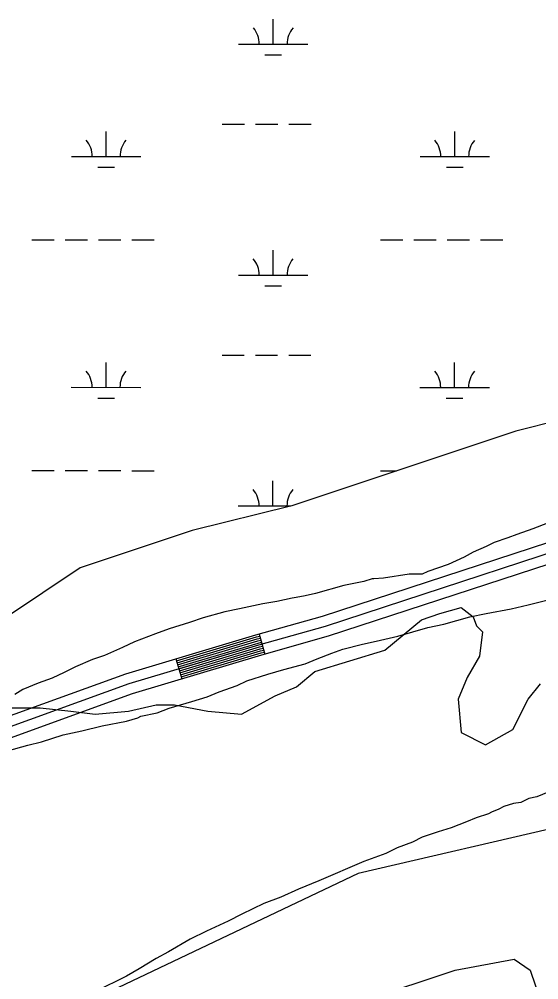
# Model space of a CAD drawing. Extents: x 3245246 to 3283090, y 806824 to 832173.
# Drawn here: x 3255309 to 3256057, y 822338 to 823722 of the extents above; entities that cross this region are included whole.
import ezdxf

# ---------------------------------------------------------------- set-up
doc = ezdxf.new("R2010")
doc.units = 0
for name, color, linetype in [('V-ROAD-CNTR', 7, 'Continuous'), ('V-SITE-VEGE', 7, 'Continuous'), ('V-TOPO-SHOR', 7, 'Continuous'), ('V-WETL-SWMP', 7, 'Continuous')]:
    doc.layers.add(name, color=color, linetype=linetype)

msp = doc.modelspace()

# ---------------------------------------------------------------- linework, layer by layer
at = {"layer": 'V-ROAD-CNTR'}
for p, q in [((3255654.1, 822836.1), (3255662.3, 822807.2)), ((3255534.1, 822800.4), (3255542.7, 822771.7))]:
    msp.add_line(p, q, dxfattribs=at)
for points in [[(3255285.6, 822714.9), (3255462.1, 822779), (3255649.4, 822834.8), (3255745.1, 822862), (3256222.3, 823018.2), (3256738.7, 823195), (3256766, 823203.4), (3256791.3, 823206.6), (3256822.1, 823208.6), (3256852.1, 823205.6), (3256880, 823201.7)], [(3255290.8, 822700.8), (3255466.8, 822764.7), (3255653.6, 822820.4), (3255749.5, 822847.6), (3256227.1, 823004), (3256743.3, 823180.7), (3256769.2, 823188.7), (3256792.7, 823191.7), (3256821.8, 823193.5), (3256850.3, 823190.7), (3256879.1, 823186.7)], [(3255295.9, 822686.7), (3255471.5, 822750.5), (3255657.8, 822806), (3255753.9, 822833.3), (3256231.8, 822989.8), (3256748, 823166.4), (3256772.3, 823174), (3256794.2, 823176.8), (3256821.5, 823178.5), (3256848.5, 823175.8), (3256878.1, 823171.7)], [(3255535, 822797.6), (3255650.3, 822831.9), (3255655, 822833.2)], [(3255535.9, 822794.7), (3255651.1, 822829), (3255655.8, 822830.3)], [(3255536.7, 822791.8), (3255652, 822826.1), (3255656.6, 822827.4)], [(3255537.6, 822788.9), (3255652.8, 822823.2), (3255657.4, 822824.6)], [(3255538.4, 822786), (3255653.6, 822820.4), (3255658.2, 822821.7)], [(3255539.3, 822783.2), (3255654.5, 822817.5), (3255659.1, 822818.8)], [(3255540.1, 822780.3), (3255655.3, 822814.6), (3255659.9, 822815.9)], [(3255541, 822777.4), (3255656.2, 822811.7), (3255660.7, 822813)], [(3255541.8, 822774.5), (3255657, 822808.8), (3255661.5, 822810.1)]]:
    msp.add_lwpolyline(points, dxfattribs=at)
at = {"layer": 'V-SITE-VEGE'}
for p, q in [((3256084.3, 823001.6), (3256048.2, 822987.7)), ((3256048.2, 822987.7), (3256025, 822979.5)), ((3256012.2, 822974.9), (3255992.4, 822967.9)), ((3256025, 822979.5), (3256012.2, 822974.9)), ((3255980.8, 822962.1), (3255962.1, 822953.9)), ((3255992.4, 822967.9), (3255980.8, 822962.1)), ((3255949.3, 822946.9), (3255926.1, 822936.5)), ((3255962.1, 822953.9), (3255949.3, 822946.9)), ((3255926.1, 822936.5), (3255897, 822926)), ((3255816.7, 822915.5), (3255805, 822912)), ((3255819, 822915.5), (3255816.7, 822915.5)), ((3255833, 822916.7), (3255819, 822915.5)), ((3255870.2, 822922.5), (3255833, 822916.7)), ((3255888.8, 822922.5), (3255870.2, 822922.5)), ((3255897, 822926), (3255888.8, 822922.5)), ((3255776, 822906.2), (3255735.2, 822894.6)), ((3255805, 822912), (3255776, 822906.2)), ((3255701.5, 822887.6), (3255679.4, 822883)), ((3255707.3, 822888.8), (3255701.5, 822887.6)), ((3255720.1, 822891.1), (3255707.3, 822888.8)), ((3255735.2, 822894.6), (3255720.1, 822891.1)), ((3256041.3, 822878.3), (3256073.8, 822886.4)), ((3255625.8, 822872.5), (3255604.9, 822867.9)), ((3255659.6, 822879.5), (3255625.8, 822872.5)), ((3255679.4, 822883), (3255659.6, 822879.5)), ((3255980.7, 822865.5), (3256016.8, 822872.5)), ((3256016.8, 822872.5), (3256041.3, 822878.3)), ((3255573.5, 822859.7), (3255553.7, 822852.7)), ((3255604.9, 822867.9), (3255573.5, 822859.7)), ((3255920.2, 822850.4), (3255957.5, 822860.8)), ((3255957.5, 822860.8), (3255980.7, 822865.5)), ((3255524.6, 822843.4), (3255504.8, 822836.5)), ((3255553.7, 822852.7), (3255524.6, 822843.4)), ((3255853.9, 822832.9), (3255897, 822845.7)), ((3255897, 822845.7), (3255920.2, 822850.4)), ((3255504.8, 822836.5), (3255474.6, 822824.8)), ((3255822.5, 822825.9), (3255853.9, 822832.9)), ((3255457.1, 822816.7), (3255431.5, 822805)), ((3255474.6, 822824.8), (3255457.1, 822816.7)), ((3255774.8, 822814.3), (3255802.7, 822821.3)), ((3255802.7, 822821.3), (3255822.5, 822825.9)), ((3255431.5, 822805), (3255414, 822799.2)), ((3255737.5, 822800.3), (3255758.5, 822808.5)), ((3255758.5, 822808.5), (3255774.8, 822814.3)), ((3255389.6, 822788.8), (3255373.3, 822780.6)), ((3255414, 822799.2), (3255389.6, 822788.8)), ((3255689.8, 822785.2), (3255720.1, 822793.4)), ((3255720.1, 822793.4), (3255737.5, 822800.3)), ((3255373.3, 822780.6), (3255355.9, 822772.5)), ((3255636.3, 822768.9), (3255666.6, 822778.2)), ((3255666.6, 822778.2), (3255689.8, 822785.2)), ((3255336.1, 822765.5), (3255314, 822756.2)), ((3255355.9, 822772.5), (3255336.1, 822765.5)), ((3255596.7, 822752.7), (3255622.3, 822762)), ((3255622.3, 822762), (3255636.3, 822768.9)), ((3255314, 822756.2), (3255302.3, 822749.2)), ((3255579.3, 822745.7), (3255596.7, 822752.7)), ((3255524.6, 822729.4), (3255557.2, 822738.7)), ((3255557.2, 822738.7), (3255579.3, 822745.7)), ((3255483.9, 822717.8), (3255507.1, 822722.4)), ((3255507.1, 822722.4), (3255524.6, 822729.4)), ((3255428, 822703.8), (3255462.9, 822710.8)), ((3255462.9, 822710.8), (3255479.2, 822715.4)), ((3255479.2, 822715.4), (3255483.9, 822717.8)), ((3255372.1, 822691), (3255398.9, 822696.8)), ((3255398.9, 822696.8), (3255428, 822703.8)), ((3255320.9, 822675.9), (3255340.7, 822680.6)), ((3255340.7, 822680.6), (3255372.1, 822691)), ((3255291.8, 822667.8), (3255320.9, 822675.9)), ((3256070.3, 822608.3), (3256054, 822601.3)), ((3256042.4, 822599), (3256030.7, 822593.2)), ((3256054, 822601.3), (3256042.4, 822599)), ((3255999.3, 822583.9), (3255988.8, 822579.2)), ((3256006.3, 822587.4), (3255999.3, 822583.9)), ((3256020.3, 822592), (3256006.3, 822587.4)), ((3256030.7, 822593.2), (3256020.3, 822592)), ((3255966.7, 822571.1), (3255952.8, 822565.3)), ((3255984.2, 822576.9), (3255966.7, 822571.1)), ((3255988.8, 822579.2), (3255984.2, 822576.9)), ((3255930.7, 822557.1), (3255912, 822551.3)), ((3255952.8, 822565.3), (3255930.7, 822557.1)), ((3255888.8, 822543.2), (3255874.8, 822536.2)), ((3255912, 822551.3), (3255888.8, 822543.2)), ((3255852.7, 822528), (3255836.4, 822519.9)), ((3255874.8, 822536.2), (3255852.7, 822528)), ((3255836.4, 822519.9), (3255805, 822508.3)), ((3255805, 822508.3), (3255739.8, 822480.3)), ((3255739.8, 822480.3), (3255710.7, 822468.7)), ((3255685.1, 822457.1), (3255660.7, 822447.8)), ((3255710.7, 822468.7), (3255685.1, 822457.1)), ((3255660.7, 822447.8), (3255629.3, 822432.7)), ((3255629.3, 822432.7), (3255609.5, 822422.2)), ((3255609.5, 822422.2), (3255578.1, 822408.2)), ((3255578.1, 822408.2), (3255554.8, 822396.6)), ((3255554.8, 822396.6), (3255523.4, 822378)), ((3255523.4, 822378), (3255505.9, 822368.7)), ((3255505.9, 822368.7), (3255481.5, 822353.5)), ((3255481.5, 822353.5), (3255462.9, 822343.1)), ((3255462.9, 822343.1), (3255418.6, 822321))]:
    msp.add_line(p, q, dxfattribs=at)
at = {"layer": 'V-TOPO-SHOR'}
for points in [[(3255295, 822729.6), (3255338.9, 822729.6), (3255382.8, 822725.2), (3255417.9, 822720.8), (3255466.2, 822725.2), (3255505.7, 822733.9), (3255532.1, 822733.9), (3255580.4, 822725.1), (3255628.7, 822720.7), (3255677, 822747), (3255707.7, 822760.2), (3255734.1, 822782.1), (3255835.1, 822812.8), (3255887.8, 822856.7), (3255914.1, 822865.5), (3255944.9, 822874.2), (3255962.4, 822861.1), (3255966.8, 822847.9), (3255975.6, 822839.1), (3255971.2, 822804), (3255953.6, 822773.3), (3255940.4, 822742.5), (3255944.8, 822694.2), (3255979.9, 822676.6), (3256019.4, 822698.6), (3256041.4, 822742.5), (3256059, 822764.4)], [(3256090.9, 822282.2), (3256121.9, 822367.4), (3256145.1, 822413.8), (3256160.6, 822468), (3256191.6, 822530), (3256199.4, 822568.7), (3256160.6, 822584.2), (3256098.7, 822561), (3255796.7, 822491.3), (3255293.3, 822251.2)], [(3255680.5, 822266.7), (3255936.1, 822351.9), (3256021.2, 822367.4), (3256044.5, 822351.9), (3256060, 822305.4)]]:
    msp.add_lwpolyline(points, dxfattribs=at)
at = {"layer": 'V-WETL-SWMP'}
for p, q in [((3255674.3, 823686.1), (3255674.3, 823722.1)), ((3255624.3, 823686.1), (3255724.3, 823686)), ((3255662.3, 823670.6), (3255686.3, 823670.6)), ((3255600.8, 823570.7), (3255632.8, 823570.7)), ((3255648.8, 823570.6), (3255680.8, 823570.6)), ((3255696.8, 823570.6), (3255728.8, 823570.6)), ((3255433.8, 823524.3), (3255433.8, 823560.3)), ((3255935.7, 823524.1), (3255935.7, 823560.1)), ((3255383.8, 823524.3), (3255483.8, 823524.3)), ((3255885.7, 823524.1), (3255985.7, 823524.1)), ((3255421.7, 823508.9), (3255445.7, 823508.9)), ((3255923.7, 823508.7), (3255947.7, 823508.7)), ((3255326.9, 823404.3), (3255358.9, 823404.3)), ((3255374.9, 823404.3), (3255406.9, 823404.2)), ((3255422.9, 823404.2), (3255454.9, 823404.2)), ((3255470.9, 823404.2), (3255502.9, 823404.2)), ((3255828.8, 823404.1), (3255860.8, 823404.1)), ((3255876.8, 823404), (3255908.8, 823404)), ((3255924.8, 823404), (3255956.8, 823404)), ((3255972.8, 823404), (3256004.8, 823404)), ((3255674.2, 823353.4), (3255674.2, 823389.4)), ((3255624.2, 823353.4), (3255724.2, 823353.4)), ((3255662.1, 823338), (3255686.1, 823338)), ((3255600.7, 823238), (3255632.7, 823238)), ((3255648.7, 823238), (3255680.7, 823238)), ((3255696.7, 823237.9), (3255728.7, 823237.9)), ((3255433.6, 823191.6), (3255433.6, 823227.6)), ((3255935.5, 823191.4), (3255935.5, 823227.4)), ((3255383.6, 823191.7), (3255483.6, 823191.6)), ((3255885.5, 823191.4), (3255985.5, 823191.4)), ((3255421.6, 823176.2), (3255445.6, 823176.2)), ((3255923.5, 823176), (3255947.5, 823176)), ((3256166.9, 823164.5), (3256023.5, 823128.6)), ((3256023.5, 823128.6), (3255700.9, 823021)), ((3255326.7, 823071.6), (3255358.7, 823071.6)), ((3255374.7, 823071.6), (3255406.7, 823071.6)), ((3255422.7, 823071.6), (3255454.7, 823071.6)), ((3255470.7, 823071.5), (3255502.7, 823071.5)), ((3255828.6, 823071.4), (3255851.9, 823071.4)), ((3255674, 823020.7), (3255674, 823056.7)), ((3255700.9, 823021), (3255557.5, 822985.2)), ((3255624, 823020.7), (3255699.6, 823020.7)), ((3255557.5, 822985.2), (3255396.2, 822931.3)), ((3255396.2, 822931.3), (3255288.7, 822859.6))]:
    msp.add_line(p, q, dxfattribs=at)
for centre, start, end in [((3255619.1, 823686.6), 359.2032, 40.7468), ((3255729.5, 823686.5), 139.2032, 180.7468), ((3255378.5, 823524.8), 359.2032, 40.7468), ((3255489, 823524.8), 139.2032, 180.7468), ((3255880.4, 823524.6), 359.2032, 40.7468), ((3255990.9, 823524.5), 139.2032, 180.7468), ((3255618.9, 823353.9), 359.2032, 40.7468), ((3255729.4, 823353.8), 139.2032, 180.7468), ((3255378.4, 823192.1), 359.2032, 40.7468), ((3255488.9, 823192.1), 139.2032, 180.7468), ((3255880.3, 823191.9), 359.2032, 40.7468), ((3255990.8, 823191.9), 139.2032, 180.7468), ((3255618.8, 823021.2), 359.2032, 40.7468), ((3255729.3, 823021.2), 139.2032, 180.7468)]:
    msp.add_arc(centre, 35.2, start, end, dxfattribs=at)

doc.saveas('drawing.dxf')
